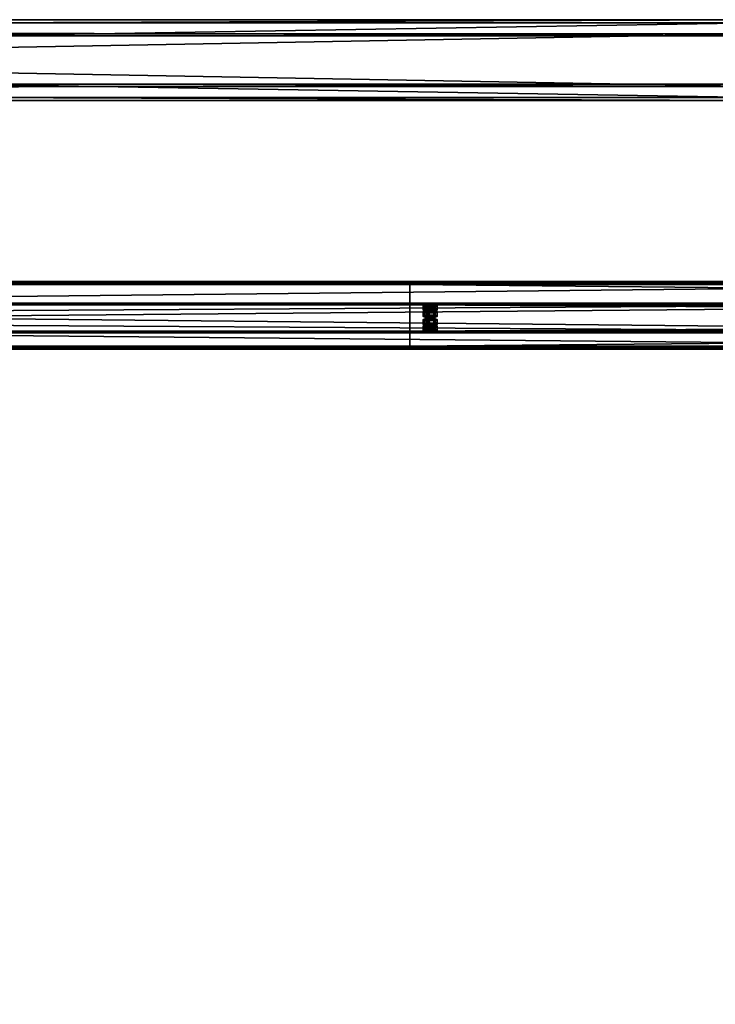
# Model space of a CAD drawing. Header units: millimetres. Extents: x -333 to 67333, y -930 to 39730.
# Tile 380 of 656: x 26728 to 27748, y 3191 to 4635. Entities that reach past the tile are written whole.
import ezdxf

# ---------------------------------------------------------------- set-up
doc = ezdxf.new("R2010")
doc.units = ezdxf.units.MM
for name, color, linetype in [('13', 7, 'Continuous'), ('5', 7, 'Continuous'), ('8', 7, 'Continuous'), ('95', 7, 'Continuous')]:
    doc.layers.add(name, color=color, linetype=linetype)

msp = doc.modelspace()

# ---------------------------------------------------------------- meshes
at = {"layer": '13', "color": 30}
mesh = msp.add_polyface(dxfattribs=at)
corners = [(28500, 4248.3, 4335.3), (28500, 4175.9, 4319.9), (21700, 4175.9, 4319.9), (21700, 4248.3, 4335.3), (28500, 4217.1, 4126.2), (21700, 4217.1, 4126.2), (28500, 4156.5, 4113.3), (21700, 4156.5, 4113.3), (28500, 4153.8, 4126), (21700, 4153.8, 4126), (28500, 4151.8, 4125.6), (21700, 4151.8, 4125.6), (28500, 4154.9, 4111), (21700, 4154.9, 4111), (28500, 4219.5, 4124.7), (21700, 4219.5, 4124.7), (28500, 4178.3, 4318.4), (21700, 4178.3, 4318.4), (28500, 4246.8, 4332.9), (21700, 4246.8, 4332.9), (28500, 4249.5, 4320.2), (21700, 4249.5, 4320.2), (28500, 4251.4, 4320.6), (21700, 4251.4, 4320.6)]
mesh.append_faces([[corners[k] for k in face] for face in [(0, 2, 3, 3), (1, 5, 2, 2), (4, 7, 5, 5), (6, 9, 7, 7), (8, 11, 9, 9), (10, 13, 11, 11), (12, 15, 13, 13), (14, 17, 15, 15), (16, 19, 17, 17), (18, 21, 19, 19), (20, 23, 21, 21), (22, 3, 23, 23), (8, 12, 10, 10), (20, 0, 22, 22), (11, 7, 9, 9), (3, 21, 23, 23)]], dxfattribs={"vtx0": -1, "color": 30})
mesh.append_faces([[corners[k] for k in face] for face in [(14, 1, 16, 16), (16, 0, 18, 18), (18, 0, 20, 20), (2, 19, 3, 3), (19, 2, 17, 17), (17, 2, 15, 15), (15, 5, 13, 13), (13, 7, 11, 11), (21, 3, 19, 19)]], dxfattribs={"vtx0": -1, "vtx1": -1, "color": 30})
mesh.append_faces([[corners[k] for k in face] for face in [(12, 8, 6, 6), (6, 14, 12, 12), (14, 6, 4, 4), (14, 4, 1, 1), (16, 1, 0, 0), (15, 2, 5, 5), (13, 5, 7, 7)]], dxfattribs={"vtx0": -1, "vtx2": -1, "vtx3": -1, "color": 30})
mesh.append_faces([[corners[k] for k in face] for face in [(0, 1, 2, 2), (1, 4, 5, 5), (4, 6, 7, 7), (6, 8, 9, 9), (8, 10, 11, 11), (10, 12, 13, 13), (12, 14, 15, 15), (14, 16, 17, 17), (16, 18, 19, 19), (18, 20, 21, 21), (20, 22, 23, 23), (22, 0, 3, 3)]], dxfattribs={"vtx2": -1, "vtx3": -1, "color": 30})
mesh = msp.add_polyface(dxfattribs=at)
corners = [(34100, 4248.3, 4335.3), (34100, 4175.9, 4319.9), (27300, 4175.9, 4319.9), (27300, 4248.3, 4335.3), (34100, 4217.1, 4126.2), (27300, 4217.1, 4126.2), (34100, 4156.5, 4113.3), (27300, 4156.5, 4113.3), (34100, 4153.8, 4126), (27300, 4153.8, 4126), (34100, 4151.8, 4125.6), (27300, 4151.8, 4125.6), (34100, 4154.9, 4111), (27300, 4154.9, 4111), (34100, 4219.5, 4124.7), (27300, 4219.5, 4124.7), (34100, 4178.3, 4318.4), (27300, 4178.3, 4318.4), (34100, 4246.8, 4332.9), (27300, 4246.8, 4332.9), (34100, 4249.5, 4320.2), (27300, 4249.5, 4320.2), (34100, 4251.4, 4320.6), (27300, 4251.4, 4320.6)]
mesh.append_faces([[corners[k] for k in face] for face in [(0, 2, 3, 3), (1, 5, 2, 2), (4, 7, 5, 5), (6, 9, 7, 7), (8, 11, 9, 9), (10, 13, 11, 11), (12, 15, 13, 13), (14, 17, 15, 15), (16, 19, 17, 17), (18, 21, 19, 19), (20, 23, 21, 21), (22, 3, 23, 23), (8, 12, 10, 10), (20, 0, 22, 22), (11, 7, 9, 9), (3, 21, 23, 23)]], dxfattribs={"vtx0": -1, "color": 30})
mesh.append_faces([[corners[k] for k in face] for face in [(14, 1, 16, 16), (16, 0, 18, 18), (18, 0, 20, 20), (2, 19, 3, 3), (19, 2, 17, 17), (17, 2, 15, 15), (15, 5, 13, 13), (13, 7, 11, 11), (21, 3, 19, 19)]], dxfattribs={"vtx0": -1, "vtx1": -1, "color": 30})
mesh.append_faces([[corners[k] for k in face] for face in [(12, 8, 6, 6), (6, 14, 12, 12), (14, 6, 4, 4), (14, 4, 1, 1), (16, 1, 0, 0), (15, 2, 5, 5), (13, 5, 7, 7)]], dxfattribs={"vtx0": -1, "vtx2": -1, "vtx3": -1, "color": 30})
mesh.append_faces([[corners[k] for k in face] for face in [(0, 1, 2, 2), (1, 4, 5, 5), (4, 6, 7, 7), (6, 8, 9, 9), (8, 10, 11, 11), (10, 12, 13, 13), (12, 14, 15, 15), (14, 16, 17, 17), (16, 18, 19, 19), (18, 20, 21, 21), (20, 22, 23, 23), (22, 0, 3, 3)]], dxfattribs={"vtx2": -1, "vtx3": -1, "color": 30})
at = {"layer": '5', "color": 131}
mesh = msp.add_polyface(dxfattribs=at)
corners = [(22390.1, 4540.3, 4064.1), (22390.1, 4630.3, 4083.2), (27810.1, 4630.3, 4083.2), (27810.1, 4540.3, 4064.1), (22390.1, 4611.2, 4173.2), (27810.1, 4611.2, 4173.2), (22390.1, 4521.2, 4154.1), (27810.1, 4521.2, 4154.1), (22390.1, 4537.3, 4059.4), (22390.1, 4516.5, 4157.2), (27810.1, 4516.5, 4157.2), (27810.1, 4537.3, 4059.4), (22390.1, 4614.3, 4178), (27810.1, 4614.3, 4178), (22390.1, 4635.1, 4080.2), (27810.1, 4635.1, 4080.2)]
mesh.append_faces([[corners[k] for k in face] for face in [(0, 2, 3, 3), (1, 5, 2, 2), (4, 7, 5, 5), (6, 3, 7, 7), (8, 10, 11, 11), (9, 13, 10, 10), (12, 15, 13, 13), (14, 11, 15, 15)]], dxfattribs={"vtx0": -1, "color": 131})
mesh.append_faces([[corners[k] for k in face] for face in [(9, 6, 12, 12), (6, 8, 0, 0), (0, 8, 1, 1), (12, 4, 14, 14), (4, 12, 6, 6), (14, 1, 8, 8), (11, 3, 15, 15), (3, 10, 7, 7), (13, 7, 10, 10)]], dxfattribs={"vtx0": -1, "vtx1": -1, "color": 131})
mesh.append_faces([[corners[k] for k in face] for face in [(6, 9, 8, 8), (14, 4, 1, 1), (3, 11, 10, 10), (15, 3, 2, 2), (2, 13, 15, 15), (13, 2, 5, 5), (13, 5, 7, 7)]], dxfattribs={"vtx0": -1, "vtx2": -1, "vtx3": -1, "color": 131})
mesh.append_faces([[corners[k] for k in face] for face in [(0, 1, 2, 2), (1, 4, 5, 5), (4, 6, 7, 7), (6, 0, 3, 3), (8, 9, 10, 10), (9, 12, 13, 13), (12, 14, 15, 15), (14, 8, 11, 11)]], dxfattribs={"vtx2": -1, "vtx3": -1, "color": 131})
at = {"layer": '8', "color": 253}
mesh = msp.add_polyface(dxfattribs=at)
corners = [(27727.9, 397.1, 3192.6), (27693.8, 356.2, 3183.9), (22606.7, 4423.3, 4048.4), (22640.9, 4464.2, 4057.1), (27693.8, 340.8, 3256.3), (22606.7, 4407.9, 4120.8), (27727.9, 381.7, 3265), (22640.9, 4448.8, 4129.5), (27729.8, 399.9, 3190.2), (27729.8, 383.3, 3268.4), (22642.8, 4450.5, 4132.9), (22642.8, 4467.1, 4054.7), (27691.9, 337.9, 3258.8), (22604.8, 4405, 4123.2), (27691.9, 354.5, 3180.5), (22604.8, 4421.6, 4045)]
mesh.append_faces([[corners[k] for k in face] for face in [(0, 2, 3, 3), (1, 5, 2, 2), (4, 7, 5, 5), (6, 3, 7, 7), (8, 10, 11, 11), (9, 13, 10, 10), (12, 15, 13, 13), (14, 11, 15, 15)]], dxfattribs={"vtx0": -1, "color": 253})
mesh.append_faces([[corners[k] for k in face] for face in [(9, 6, 12, 12), (6, 8, 0, 0), (0, 8, 1, 1), (12, 4, 14, 14), (4, 12, 6, 6), (14, 1, 8, 8), (3, 10, 7, 7), (15, 2, 13, 13)]], dxfattribs={"vtx0": -1, "vtx1": -1, "color": 253})
mesh.append_faces([[corners[k] for k in face] for face in [(6, 9, 8, 8), (14, 4, 1, 1), (11, 3, 2, 2), (3, 11, 10, 10), (7, 10, 13, 13), (2, 15, 11, 11), (13, 2, 5, 5), (13, 5, 7, 7)]], dxfattribs={"vtx0": -1, "vtx2": -1, "vtx3": -1, "color": 253})
mesh.append_faces([[corners[k] for k in face] for face in [(0, 1, 2, 2), (1, 4, 5, 5), (4, 6, 7, 7), (6, 0, 3, 3), (8, 9, 10, 10), (9, 12, 13, 13), (12, 14, 15, 15), (14, 8, 11, 11)]], dxfattribs={"vtx2": -1, "vtx3": -1, "color": 253})
at = {"layer": '95', "color": 20}
mesh = msp.add_polyface(dxfattribs=at)
corners = [(27324, 4186.3, 4271), (27324.8, 4187, 4268.1), (27324.8, 4188.9, 4268.5), (27324, 4188.3, 4271.4), (27327, 4187.4, 4265.9), (27327, 4189.4, 4266.3), (27330, 4187.6, 4265.1), (27330, 4189.5, 4265.5), (27333, 4187.4, 4265.9), (27333, 4189.4, 4266.3), (27335.2, 4187, 4268.1), (27335.2, 4188.9, 4268.5), (27336, 4186.3, 4271), (27336, 4188.3, 4271.4), (27335.2, 4185.7, 4273.9), (27335.2, 4187.7, 4274.3), (27333, 4185.2, 4276.1), (27333, 4187.2, 4276.5), (27330, 4185.1, 4276.9), (27330, 4187, 4277.3), (27327, 4185.2, 4276.1), (27327, 4187.2, 4276.5), (27324.8, 4185.7, 4273.9), (27324.8, 4187.7, 4274.3), (27319.6, 4188.3, 4271.4), (27324.8, 4190.2, 4262.6), (27324.8, 4197.5, 4264.2), (27319.6, 4195.6, 4273), (27335.2, 4190.2, 4262.6), (27335.2, 4197.5, 4264.2), (27340.4, 4188.3, 4271.4), (27340.4, 4195.6, 4273), (27335.2, 4186.4, 4280.2), (27335.2, 4193.8, 4281.8), (27324.8, 4186.4, 4280.2), (27324.8, 4193.8, 4281.8), (27319.6, 4179, 4269.4), (27324.8, 4180.9, 4260.6), (27324.8, 4188.2, 4262.2), (27319.6, 4186.3, 4271), (27335.2, 4180.9, 4260.6), (27335.2, 4188.2, 4262.2), (27340.4, 4179, 4269.4), (27340.4, 4186.3, 4271), (27335.2, 4177.1, 4278.2), (27335.2, 4184.5, 4279.8), (27324.8, 4177.1, 4278.2), (27324.8, 4184.5, 4279.8), (27324, 4207.1, 4173.2), (27324.8, 4207.7, 4170.2), (27324.8, 4209.7, 4170.7), (27324, 4209.1, 4173.6), (27327, 4208.2, 4168.1), (27327, 4210.2, 4168.5), (27330, 4208.4, 4167.3), (27330, 4210.3, 4167.7), (27333, 4208.2, 4168.1), (27333, 4210.2, 4168.5), (27335.2, 4207.7, 4170.2), (27335.2, 4209.7, 4170.7), (27336, 4207.1, 4173.2), (27336, 4209.1, 4173.6), (27335.2, 4206.5, 4176.1), (27335.2, 4208.5, 4176.5), (27333, 4206, 4178.3), (27333, 4208, 4178.7), (27330, 4205.9, 4179), (27330, 4207.8, 4179.5), (27327, 4206, 4178.3), (27327, 4208, 4178.7), (27324.8, 4206.5, 4176.1), (27324.8, 4208.5, 4176.5), (27319.6, 4209.1, 4173.6), (27324.8, 4210.9, 4164.8), (27324.8, 4218.3, 4166.3), (27319.6, 4216.4, 4175.1), (27335.2, 4210.9, 4164.8), (27335.2, 4218.3, 4166.3), (27340.4, 4209.1, 4173.6), (27340.4, 4216.4, 4175.1), (27335.2, 4207.2, 4182.4), (27335.2, 4214.5, 4184), (27324.8, 4207.2, 4182.4), (27324.8, 4214.5, 4184), (27319.6, 4199.8, 4171.6), (27324.8, 4201.7, 4162.8), (27324.8, 4209, 4164.4), (27319.6, 4207.1, 4173.2), (27335.2, 4201.7, 4162.8), (27335.2, 4209, 4164.4), (27340.4, 4199.8, 4171.6), (27340.4, 4207.1, 4173.2), (27335.2, 4197.9, 4180.4), (27335.2, 4205.2, 4182), (27324.8, 4197.9, 4180.4), (27324.8, 4205.2, 4182)]
mesh.append_faces([[corners[k] for k in face] for face in [(0, 2, 3, 3), (1, 5, 2, 2), (4, 7, 5, 5), (6, 9, 7, 7), (8, 11, 9, 9), (10, 13, 11, 11), (12, 15, 13, 13), (14, 17, 15, 15), (16, 19, 17, 17), (18, 21, 19, 19), (20, 23, 21, 21), (22, 3, 23, 23), (4, 8, 6, 6), (16, 20, 18, 18), (21, 17, 19, 19), (9, 5, 7, 7), (24, 26, 27, 27), (25, 29, 26, 26), (28, 31, 29, 29), (30, 33, 31, 31), (32, 35, 33, 33), (34, 27, 35, 35), (25, 30, 28, 28), (32, 24, 34, 34), (27, 33, 35, 35), (31, 26, 29, 29), (36, 38, 39, 39), (37, 41, 38, 38), (40, 43, 41, 41), (42, 45, 43, 43), (44, 47, 45, 45), (46, 39, 47, 47), (37, 42, 40, 40), (44, 36, 46, 46), (39, 45, 47, 47), (43, 38, 41, 41), (48, 50, 51, 51), (49, 53, 50, 50), (52, 55, 53, 53), (54, 57, 55, 55), (56, 59, 57, 57), (58, 61, 59, 59), (60, 63, 61, 61), (62, 65, 63, 63), (64, 67, 65, 65), (66, 69, 67, 67), (68, 71, 69, 69), (70, 51, 71, 71), (52, 56, 54, 54), (64, 68, 66, 66), (69, 65, 67, 67), (57, 53, 55, 55), (72, 74, 75, 75), (73, 77, 74, 74), (76, 79, 77, 77), (78, 81, 79, 79), (80, 83, 81, 81), (82, 75, 83, 83), (73, 78, 76, 76), (80, 72, 82, 82), (75, 81, 83, 83), (79, 74, 77, 77), (84, 86, 87, 87), (85, 89, 86, 86), (88, 91, 89, 89), (90, 93, 91, 91), (92, 95, 93, 93), (94, 87, 95, 95), (85, 90, 88, 88), (92, 84, 94, 94), (87, 93, 95, 95), (91, 86, 89, 89)]], dxfattribs={"vtx0": -1, "color": 20})
mesh.append_faces([[corners[k] for k in face] for face in [(8, 4, 10, 10), (10, 1, 12, 12), (12, 0, 14, 14), (14, 22, 16, 16), (17, 23, 15, 15), (15, 3, 13, 13), (13, 2, 11, 11), (11, 5, 9, 9), (30, 24, 32, 32), (33, 27, 31, 31), (42, 36, 44, 44), (45, 39, 43, 43), (56, 52, 58, 58), (58, 49, 60, 60), (60, 48, 62, 62), (62, 70, 64, 64), (65, 71, 63, 63), (63, 51, 61, 61), (61, 50, 59, 59), (59, 53, 57, 57), (78, 72, 80, 80), (81, 75, 79, 79), (90, 84, 92, 92), (93, 87, 91, 91)]], dxfattribs={"vtx0": -1, "vtx1": -1, "color": 20})
mesh.append_faces([[corners[k] for k in face] for face in [(10, 4, 1, 1), (12, 1, 0, 0), (14, 0, 22, 22), (16, 22, 20, 20), (17, 21, 23, 23), (15, 23, 3, 3), (13, 3, 2, 2), (11, 2, 5, 5), (30, 25, 24, 24), (31, 27, 26, 26), (42, 37, 36, 36), (43, 39, 38, 38), (58, 52, 49, 49), (60, 49, 48, 48), (62, 48, 70, 70), (64, 70, 68, 68), (65, 69, 71, 71), (63, 71, 51, 51), (61, 51, 50, 50), (59, 50, 53, 53), (78, 73, 72, 72), (79, 75, 74, 74), (90, 85, 84, 84), (91, 87, 86, 86)]], dxfattribs={"vtx0": -1, "vtx2": -1, "vtx3": -1, "color": 20})
mesh.append_faces([[corners[k] for k in face] for face in [(0, 1, 2, 2), (1, 4, 5, 5), (4, 6, 7, 7), (6, 8, 9, 9), (8, 10, 11, 11), (10, 12, 13, 13), (12, 14, 15, 15), (14, 16, 17, 17), (16, 18, 19, 19), (18, 20, 21, 21), (20, 22, 23, 23), (22, 0, 3, 3), (24, 25, 26, 26), (25, 28, 29, 29), (28, 30, 31, 31), (30, 32, 33, 33), (32, 34, 35, 35), (34, 24, 27, 27), (36, 37, 38, 38), (37, 40, 41, 41), (40, 42, 43, 43), (42, 44, 45, 45), (44, 46, 47, 47), (46, 36, 39, 39), (48, 49, 50, 50), (49, 52, 53, 53), (52, 54, 55, 55), (54, 56, 57, 57), (56, 58, 59, 59), (58, 60, 61, 61), (60, 62, 63, 63), (62, 64, 65, 65), (64, 66, 67, 67), (66, 68, 69, 69), (68, 70, 71, 71), (70, 48, 51, 51), (72, 73, 74, 74), (73, 76, 77, 77), (76, 78, 79, 79), (78, 80, 81, 81), (80, 82, 83, 83), (82, 72, 75, 75), (84, 85, 86, 86), (85, 88, 89, 89), (88, 90, 91, 91), (90, 92, 93, 93), (92, 94, 95, 95), (94, 84, 87, 87)]], dxfattribs={"vtx2": -1, "vtx3": -1, "color": 20})

doc.saveas('drawing.dxf')
